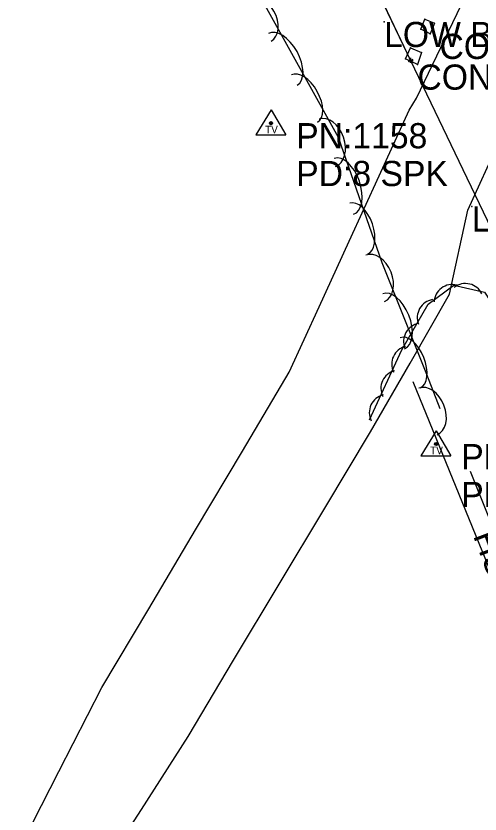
# Model space of a CAD drawing. Extents: x 954793 to 988390, y 1867850 to 1924428.
# Drawn here: x 955030.3 to 955122.4, y 1923720.1 to 1923878.5 of the extents above; entities that cross this region are included whole.
import ezdxf

# ---------------------------------------------------------------- set-up
doc = ezdxf.new("R2010")
doc.units = 0
for name, color, linetype in [('S_BRIDGE', 7, 'Continuous'), ('S_DITCHLINE', 7, 'Continuous'), ('S_MISC_STRUCTURES', 7, 'Continuous'), ('S_MISC_STRUCTURES_ANNOT', 7, 'Continuous'), ('S_MSC_PT_SYM', 7, 'Continuous'), ('S_SECONDARY_CTL', 7, 'Continuous'), ('S_SECONDARY_CTL_ANNOT', 7, 'Continuous'), ('S_STR_PT_SYM', 7, 'Continuous'), ('S_STREAM', 7, 'Continuous'), ('S_SURVEY_TEXT_ANNOT', 7, 'Continuous'), ('S_TREE', 7, 'Continuous'), ('S_TREE_ANNOT', 7, 'Continuous')]:
    doc.layers.add(name, color=color, linetype=linetype)

msp = doc.modelspace()

# ---------------------------------------------------------------- linework, layer by layer
at = {"layer": 'S_BRIDGE'}
for p, q in [((955092.75, 1923902.86), (955108.64, 1923869.65)), ((955108.64, 1923869.65), (955123.83, 1923837.94))]:
    msp.add_line(p, q, dxfattribs=at)
msp.add_lwpolyline([(955140.04, 1923804.04), (955147.19, 1923819.99), (955154.39, 1923838.31), (955139.18, 1923870.24), (955124.22, 1923901.75), (955107.65, 1923936.37), (955100.03, 1923919.41), (955092.75, 1923902.86), (955108.64, 1923869.65), (955123.83, 1923837.94), (955140.04, 1923804.04)], dxfattribs=at)
msp.add_lwpolyline([(955140.04, 1923804.04), (955147.19, 1923819.99), (955154.39, 1923838.31), (955139.18, 1923870.24), (955124.22, 1923901.75), (955107.65, 1923936.37), (955100.03, 1923919.41), (955092.75, 1923902.86), (955108.64, 1923869.65), (955123.83, 1923837.94), (955140.04, 1923804.04)], dxfattribs=at)
at = {"layer": 'S_DITCHLINE'}
msp.add_lwpolyline([(955234.35, 1923545.68), (955223.65, 1923566.83), (955212.95, 1923587.97), (955202.26, 1923609.11), (955191.56, 1923630.26), (955181.74, 1923649.91), (955171.91, 1923669.57), (955162.09, 1923689.22), (955152.27, 1923708.88), (955144.33, 1923728.67), (955136.39, 1923748.47), (955128.45, 1923768.26), (955120.51, 1923788.05)], dxfattribs=at)
at = {"layer": 'S_MISC_STRUCTURES'}
for p, q in [((955110.66, 1923875.83), (955111.46, 1923877.81)), ((955111.46, 1923877.81), (955113.34, 1923877.01)), ((955112.51, 1923874.93), (955110.66, 1923875.83)), ((955113.34, 1923877.01), (955112.51, 1923874.93)), ((955107.62, 1923869.95), (955108.63, 1923872.17)), ((955108.63, 1923872.17), (955110.77, 1923871.24)), ((955110.77, 1923871.24), (955109.99, 1923868.84)), ((955109.99, 1923868.84), (955107.62, 1923869.95))]:
    msp.add_line(p, q, dxfattribs=at)
for points in [[(955112.51, 1923874.93), (955110.66, 1923875.83), (955111.46, 1923877.81), (955113.34, 1923877.01), (955112.51, 1923874.93)], [(955112.51, 1923874.93), (955110.66, 1923875.83), (955111.46, 1923877.81), (955113.34, 1923877.01), (955112.51, 1923874.93)], [(955109.99, 1923868.84), (955107.62, 1923869.95), (955108.63, 1923872.17), (955110.77, 1923871.24), (955109.99, 1923868.84)], [(955109.99, 1923868.84), (955107.62, 1923869.95), (955108.63, 1923872.17), (955110.77, 1923871.24), (955109.99, 1923868.84)]]:
    msp.add_lwpolyline(points, dxfattribs=at)
at = {"layer": 'S_MSC_PT_SYM'}
for points in [[(955103.37, 1923877.3), (955103.37, 1923877.35), (955103.37, 1923877.3), (955103.32, 1923877.3), (955103.37, 1923877.3), (955103.37, 1923877.25), (955103.37, 1923877.3), (955103.42, 1923877.3)], [(955103.37, 1923877.3), (955103.37, 1923877.35), (955103.37, 1923877.3), (955103.32, 1923877.3), (955103.37, 1923877.3), (955103.37, 1923877.25), (955103.37, 1923877.3), (955103.42, 1923877.3)], [(955111.46, 1923877.81), (955111.47, 1923877.86), (955111.46, 1923877.81), (955111.41, 1923877.83), (955111.46, 1923877.81), (955111.44, 1923877.77), (955111.46, 1923877.81), (955111.5, 1923877.79)], [(955111.46, 1923877.81), (955111.46, 1923877.86), (955111.46, 1923877.81), (955111.41, 1923877.81), (955111.46, 1923877.81), (955111.46, 1923877.76), (955111.46, 1923877.81), (955111.51, 1923877.81)], [(955111.46, 1923877.81), (955111.47, 1923877.86), (955111.46, 1923877.81), (955111.41, 1923877.83), (955111.46, 1923877.81), (955111.44, 1923877.77), (955111.46, 1923877.81), (955111.5, 1923877.79)], [(955111.46, 1923877.81), (955111.46, 1923877.86), (955111.46, 1923877.81), (955111.41, 1923877.81), (955111.46, 1923877.81), (955111.46, 1923877.76), (955111.46, 1923877.81), (955111.51, 1923877.81)], [(955110.66, 1923875.83), (955110.61, 1923875.85), (955110.66, 1923875.83), (955110.64, 1923875.79), (955110.66, 1923875.83), (955110.71, 1923875.81), (955110.66, 1923875.83), (955110.68, 1923875.88)], [(955110.66, 1923875.83), (955110.66, 1923875.88), (955110.66, 1923875.83), (955110.61, 1923875.83), (955110.66, 1923875.83), (955110.66, 1923875.78), (955110.66, 1923875.83), (955110.71, 1923875.83)], [(955110.66, 1923875.83), (955110.61, 1923875.85), (955110.66, 1923875.83), (955110.64, 1923875.79), (955110.66, 1923875.83), (955110.71, 1923875.81), (955110.66, 1923875.83), (955110.68, 1923875.88)], [(955110.66, 1923875.83), (955110.66, 1923875.88), (955110.66, 1923875.83), (955110.61, 1923875.83), (955110.66, 1923875.83), (955110.66, 1923875.78), (955110.66, 1923875.83), (955110.71, 1923875.83)], [(955113.34, 1923877.01), (955113.34, 1923877.06), (955113.34, 1923877.01), (955113.29, 1923877.01), (955113.34, 1923877.01), (955113.34, 1923876.96), (955113.34, 1923877.01), (955113.39, 1923877.01)], [(955113.34, 1923877.01), (955113.38, 1923876.99), (955113.34, 1923877.01), (955113.36, 1923877.06), (955113.34, 1923877.01), (955113.29, 1923877.03), (955113.34, 1923877.01), (955113.32, 1923876.96)], [(955113.34, 1923877.01), (955113.34, 1923877.06), (955113.34, 1923877.01), (955113.29, 1923877.01), (955113.34, 1923877.01), (955113.34, 1923876.96), (955113.34, 1923877.01), (955113.39, 1923877.01)], [(955113.34, 1923877.01), (955113.38, 1923876.99), (955113.34, 1923877.01), (955113.36, 1923877.06), (955113.34, 1923877.01), (955113.29, 1923877.03), (955113.34, 1923877.01), (955113.32, 1923876.96)], [(955112.51, 1923874.93), (955112.51, 1923874.98), (955112.51, 1923874.93), (955112.46, 1923874.93), (955112.51, 1923874.93), (955112.51, 1923874.88), (955112.51, 1923874.93), (955112.56, 1923874.93)], [(955112.51, 1923874.93), (955112.55, 1923874.91), (955112.51, 1923874.93), (955112.53, 1923874.98), (955112.51, 1923874.93), (955112.46, 1923874.95), (955112.51, 1923874.93), (955112.49, 1923874.88)], [(955112.51, 1923874.93), (955112.51, 1923874.98), (955112.51, 1923874.93), (955112.46, 1923874.93), (955112.51, 1923874.93), (955112.51, 1923874.88), (955112.51, 1923874.93), (955112.56, 1923874.93)], [(955112.51, 1923874.93), (955112.55, 1923874.91), (955112.51, 1923874.93), (955112.53, 1923874.98), (955112.51, 1923874.93), (955112.46, 1923874.95), (955112.51, 1923874.93), (955112.49, 1923874.88)], [(955112.51, 1923874.93), (955112.49, 1923874.88), (955112.51, 1923874.93), (955112.55, 1923874.91), (955112.51, 1923874.93), (955112.53, 1923874.97), (955112.51, 1923874.93), (955112.46, 1923874.95)], [(955112.51, 1923874.93), (955112.49, 1923874.88), (955112.51, 1923874.93), (955112.55, 1923874.91), (955112.51, 1923874.93), (955112.53, 1923874.97), (955112.51, 1923874.93), (955112.46, 1923874.95)], [(955108.63, 1923872.17), (955108.63, 1923872.22), (955108.63, 1923872.17), (955108.58, 1923872.17), (955108.63, 1923872.17), (955108.63, 1923872.12), (955108.63, 1923872.17), (955108.68, 1923872.17)], [(955108.63, 1923872.17), (955108.63, 1923872.22), (955108.63, 1923872.17), (955108.58, 1923872.17), (955108.63, 1923872.17), (955108.63, 1923872.12), (955108.63, 1923872.17), (955108.68, 1923872.17)], [(955108.63, 1923872.17), (955108.65, 1923872.21), (955108.63, 1923872.17), (955108.58, 1923872.19), (955108.63, 1923872.17), (955108.61, 1923872.12), (955108.63, 1923872.17), (955108.67, 1923872.15)], [(955108.63, 1923872.17), (955108.65, 1923872.21), (955108.63, 1923872.17), (955108.58, 1923872.19), (955108.63, 1923872.17), (955108.61, 1923872.12), (955108.63, 1923872.17), (955108.67, 1923872.15)], [(955110.77, 1923871.24), (955110.77, 1923871.29), (955110.77, 1923871.24), (955110.72, 1923871.24), (955110.77, 1923871.24), (955110.77, 1923871.19), (955110.77, 1923871.24), (955110.82, 1923871.24)], [(955110.77, 1923871.24), (955110.81, 1923871.22), (955110.77, 1923871.24), (955110.78, 1923871.29), (955110.77, 1923871.24), (955110.72, 1923871.25), (955110.77, 1923871.24), (955110.75, 1923871.19)], [(955110.77, 1923871.24), (955110.77, 1923871.29), (955110.77, 1923871.24), (955110.72, 1923871.24), (955110.77, 1923871.24), (955110.77, 1923871.19), (955110.77, 1923871.24), (955110.82, 1923871.24)], [(955110.77, 1923871.24), (955110.81, 1923871.22), (955110.77, 1923871.24), (955110.78, 1923871.29), (955110.77, 1923871.24), (955110.72, 1923871.25), (955110.77, 1923871.24), (955110.75, 1923871.19)], [(955107.62, 1923869.95), (955107.62, 1923870), (955107.62, 1923869.95), (955107.57, 1923869.95), (955107.62, 1923869.95), (955107.62, 1923869.9), (955107.62, 1923869.95), (955107.67, 1923869.95)], [(955107.62, 1923869.95), (955107.62, 1923870), (955107.62, 1923869.95), (955107.57, 1923869.95), (955107.62, 1923869.95), (955107.62, 1923869.9), (955107.62, 1923869.95), (955107.67, 1923869.95)], [(955107.62, 1923869.95), (955107.58, 1923869.97), (955107.62, 1923869.95), (955107.6, 1923869.9), (955107.62, 1923869.95), (955107.67, 1923869.93), (955107.62, 1923869.95), (955107.64, 1923869.99)], [(955107.62, 1923869.95), (955107.58, 1923869.97), (955107.62, 1923869.95), (955107.6, 1923869.9), (955107.62, 1923869.95), (955107.67, 1923869.93), (955107.62, 1923869.95), (955107.64, 1923869.99)], [(955109.99, 1923868.84), (955109.99, 1923868.89), (955109.99, 1923868.84), (955109.94, 1923868.84), (955109.99, 1923868.84), (955109.99, 1923868.79), (955109.99, 1923868.84), (955110.04, 1923868.84)], [(955109.99, 1923868.84), (955109.99, 1923868.89), (955109.99, 1923868.84), (955109.94, 1923868.84), (955109.99, 1923868.84), (955109.99, 1923868.79), (955109.99, 1923868.84), (955110.04, 1923868.84)], [(955109.99, 1923868.84), (955109.96, 1923868.79), (955109.99, 1923868.84), (955110.03, 1923868.81), (955109.99, 1923868.84), (955110.01, 1923868.88), (955109.99, 1923868.84), (955109.94, 1923868.86)], [(955109.99, 1923868.84), (955110.03, 1923868.82), (955109.99, 1923868.84), (955110, 1923868.88), (955109.99, 1923868.84), (955109.94, 1923868.85), (955109.99, 1923868.84), (955109.97, 1923868.79)], [(955109.99, 1923868.84), (955109.96, 1923868.79), (955109.99, 1923868.84), (955110.03, 1923868.81), (955109.99, 1923868.84), (955110.01, 1923868.88), (955109.99, 1923868.84), (955109.94, 1923868.86)], [(955109.99, 1923868.84), (955110.03, 1923868.82), (955109.99, 1923868.84), (955110, 1923868.88), (955109.99, 1923868.84), (955109.94, 1923868.85), (955109.99, 1923868.84), (955109.97, 1923868.79)], [(955120.79, 1923840.68), (955120.79, 1923840.73), (955120.79, 1923840.68), (955120.74, 1923840.68), (955120.79, 1923840.68), (955120.79, 1923840.63), (955120.79, 1923840.68), (955120.84, 1923840.68)], [(955120.79, 1923840.68), (955120.79, 1923840.73), (955120.79, 1923840.68), (955120.74, 1923840.68), (955120.79, 1923840.68), (955120.79, 1923840.63), (955120.79, 1923840.68), (955120.84, 1923840.68)]]:
    msp.add_lwpolyline(points, close=True, dxfattribs=at)
for points in [[(955103.37, 1923877.3), (955103.37, 1923877.35), (955103.37, 1923877.3), (955103.32, 1923877.3), (955103.37, 1923877.3), (955103.37, 1923877.25), (955103.37, 1923877.3), (955103.42, 1923877.3)], [(955111.46, 1923877.81), (955111.46, 1923877.86), (955111.46, 1923877.81), (955111.41, 1923877.81), (955111.46, 1923877.81), (955111.46, 1923877.76), (955111.46, 1923877.81), (955111.51, 1923877.81)], [(955110.66, 1923875.83), (955110.66, 1923875.88), (955110.66, 1923875.83), (955110.61, 1923875.83), (955110.66, 1923875.83), (955110.66, 1923875.78), (955110.66, 1923875.83), (955110.71, 1923875.83)], [(955113.34, 1923877.01), (955113.34, 1923877.06), (955113.34, 1923877.01), (955113.29, 1923877.01), (955113.34, 1923877.01), (955113.34, 1923876.96), (955113.34, 1923877.01), (955113.39, 1923877.01)], [(955112.51, 1923874.93), (955112.51, 1923874.98), (955112.51, 1923874.93), (955112.46, 1923874.93), (955112.51, 1923874.93), (955112.51, 1923874.88), (955112.51, 1923874.93), (955112.56, 1923874.93)], [(955108.63, 1923872.17), (955108.63, 1923872.22), (955108.63, 1923872.17), (955108.58, 1923872.17), (955108.63, 1923872.17), (955108.63, 1923872.12), (955108.63, 1923872.17), (955108.68, 1923872.17)], [(955110.77, 1923871.24), (955110.77, 1923871.29), (955110.77, 1923871.24), (955110.72, 1923871.24), (955110.77, 1923871.24), (955110.77, 1923871.19), (955110.77, 1923871.24), (955110.82, 1923871.24)], [(955107.62, 1923869.95), (955107.62, 1923870), (955107.62, 1923869.95), (955107.57, 1923869.95), (955107.62, 1923869.95), (955107.62, 1923869.9), (955107.62, 1923869.95), (955107.67, 1923869.95)], [(955109.99, 1923868.84), (955109.99, 1923868.89), (955109.99, 1923868.84), (955109.94, 1923868.84), (955109.99, 1923868.84), (955109.99, 1923868.79), (955109.99, 1923868.84), (955110.04, 1923868.84)], [(955120.79, 1923840.68), (955120.79, 1923840.73), (955120.79, 1923840.68), (955120.74, 1923840.68), (955120.79, 1923840.68), (955120.79, 1923840.63), (955120.79, 1923840.68), (955120.84, 1923840.68)]]:
    msp.add_lwpolyline(points, dxfattribs=at)
at = {"layer": 'S_SECONDARY_CTL'}
for p, q in [((955080.93, 1923859.81), (955077.92, 1923854.86)), ((955080.93, 1923859.81), (955083.88, 1923854.86)), ((955077.92, 1923854.86), (955083.88, 1923854.86)), ((955113.68, 1923796.11), (955110.67, 1923791.15)), ((955113.68, 1923796.11), (955116.63, 1923791.15)), ((955110.67, 1923791.15), (955116.63, 1923791.15))]:
    msp.add_line(p, q, dxfattribs=at)
for centre, radius in [((955080.93, 1923857.2), 0.311), ((955080.93, 1923857.2), 0.183), ((955080.93, 1923857.2), 0.103), ((955113.68, 1923793.5), 0.311), ((955113.68, 1923793.5), 0.183), ((955113.68, 1923793.5), 0.103)]:
    msp.add_circle(centre, radius, dxfattribs=at)
at = {"layer": 'S_STR_PT_SYM'}
for points in [[(955108.64, 1923869.65), (955108.64, 1923870.15), (955108.64, 1923869.65), (955108.14, 1923869.65), (955108.64, 1923869.65), (955108.64, 1923869.15), (955108.64, 1923869.65), (955109.14, 1923869.65)], [(955108.64, 1923869.65), (955108.64, 1923870.15), (955108.64, 1923869.65), (955108.14, 1923869.65), (955108.64, 1923869.65), (955108.64, 1923869.15), (955108.64, 1923869.65), (955109.14, 1923869.65)], [(955108.64, 1923869.65), (955109.09, 1923869.86), (955108.64, 1923869.65), (955108.42, 1923870.1), (955108.64, 1923869.65), (955108.19, 1923869.43), (955108.64, 1923869.65), (955108.86, 1923869.2)], [(955108.64, 1923869.65), (955109.09, 1923869.86), (955108.64, 1923869.65), (955108.42, 1923870.1), (955108.64, 1923869.65), (955108.19, 1923869.43), (955108.64, 1923869.65), (955108.86, 1923869.2)]]:
    msp.add_lwpolyline(points, close=True, dxfattribs=at)
msp.add_lwpolyline([(955108.64, 1923869.65), (955108.64, 1923870.15), (955108.64, 1923869.65), (955108.14, 1923869.65), (955108.64, 1923869.65), (955108.64, 1923869.15), (955108.64, 1923869.65), (955109.14, 1923869.65)], dxfattribs=at)
at = {"layer": 'S_STREAM'}
for points in [[(955030.32, 1923711.77), (955038.84, 1923728.48), (955047.36, 1923745.2), (955056.66, 1923760.83), (955065.95, 1923776.47), (955075.25, 1923792.1), (955084.54, 1923807.74), (955090.49, 1923820.75), (955096.44, 1923833.76), (955102.39, 1923846.77), (955108.34, 1923859.77), (955109.8, 1923862.15), (955120.26, 1923884.01)], [(955045.92, 1923706.52), (955055.2, 1923721), (955064.48, 1923735.47), (955073.52, 1923750.58), (955082.57, 1923765.69), (955091.61, 1923780.8), (955100.66, 1923795.9), (955108.52, 1923809.56), (955116.38, 1923823.23), (955119.98, 1923839.94), (955126.28, 1923853.69), (955132.58, 1923867.44), (955138.88, 1923881.18)]]:
    msp.add_lwpolyline(points, dxfattribs=at)
at = {"layer": 'S_TREE'}
for points in [[(955079.73, 1923880.59), (955094.27, 1923854.39), (955102.89, 1923829.54), (955111.76, 1923807.35), (955114.43, 1923800.53)], [(955100.47, 1923798.28), (955106.9, 1923812.21), (955112.11, 1923821.3), (955117.24, 1923825.06), (955123.31, 1923823.63), (955129.05, 1923814.85), (955129.39, 1923794.93), (955135.76, 1923769.76), (955142.04, 1923750.21), (955146.51, 1923735.66), (955149.63, 1923725.6), (955157.44, 1923699.73), (955167.55, 1923675.9), (955169, 1923671.52), (955181.62, 1923645.91), (955194.6, 1923617.62), (955203.02, 1923598.22), (955205.98, 1923592.28), (955220.29, 1923560.5), (955231.38, 1923534.22), (955238.7, 1923516.32), (955241.2, 1923512.92), (955255.68, 1923489.78)], [(955109.1, 1923805.93), (955125.41, 1923765.87), (955141.62, 1923726.09), (955160.83, 1923690.65), (955166.84, 1923678.06), (955191.68, 1923615.62), (955213.79, 1923569.89), (955228.41, 1923538.8), (955233.3, 1923529.28), (955252.82, 1923489.03)]]:
    msp.add_lwpolyline(points, dxfattribs=at)
for centre, start, end in [((955116.92, 1923821.53), 75.4706, 177.0675), ((955119.52, 1923821.72), 25.8817, 127.4786), ((955113.58, 1923818.58), 99.4031, 201), ((955110.87, 1923813.86), 99.4031, 201), ((955108.52, 1923809.37), 104.3944, 205.9913), ((955106.37, 1923804.54), 104.3944, 205.9913), ((955104.07, 1923799.73), 104.3944, 205.9913)]:
    msp.add_arc(centre, 3.64, start, end, dxfattribs=at)
for centre, major_axis, ratio in [((955078.55, 1923877.81), (-2.4, 4.33), 0.685311), ((955083.27, 1923869.84), (-2.85, 5.13), 0.55008), ((955087.58, 1923862.08), (-2.59, 4.68), 0.540699), ((955092.13, 1923853.3), (-1.62, 4.68), 0.685311), ((955095.41, 1923844.64), (-1.92, 5.54), 0.55008), ((955098.32, 1923836.26), (-1.75, 5.05), 0.540699), ((955101.59, 1923826.38), (-1.84, 4.6), 0.685311), ((955105.27, 1923817.88), (-2.18, 5.45), 0.55008), ((955108.56, 1923809.64), (-1.98, 4.96), 0.540699), ((955112.09, 1923799.97), (-1.81, 4.61), 0.685311)]:
    msp.add_ellipse(centre, major_axis=major_axis, ratio=ratio, start_param=3.141593, end_param=6.283185, dxfattribs=at)

# ---------------------------------------------------------------- texts
at = {"layer": 'S_MISC_STRUCTURES_ANNOT'}
for s, p in [(' CONC BR COLUMN 2.0X2.0', (955112.51, 1923869.93)), ('CONC BR COLUMN 2.3X2.3', (955109.99, 1923863.84))]:
    msp.add_text(s, height=5, dxfattribs=at).set_placement(p)
at = {"layer": 'S_SECONDARY_CTL'}
for p in [(955079.73, 1923855.19), (955112.48, 1923791.49)]:
    msp.add_text('TV', height=1.5, rotation=360, dxfattribs=at).set_placement(p)
at = {"layer": 'S_SECONDARY_CTL_ANNOT'}
for s, p in [('PN:1158', (955085.93, 1923852.2)), ('PD:8 SPK', (955085.93, 1923844.7)), ('PN:1157', (955118.68, 1923788.5)), ('PD:8 SPK', (955118.68, 1923781))]:
    msp.add_text(s, height=5, dxfattribs=at).set_placement(p)
at = {"layer": 'S_SURVEY_TEXT_ANNOT'}
for p in [(955103.37, 1923872.3), (955120.79, 1923835.68)]:
    msp.add_text('LOW BR CONC', height=5, dxfattribs=at).set_placement(p)
at = {"layer": 'S_TREE_ANNOT'}
msp.add_text('BRUSH', height=5, rotation=110.6373, dxfattribs=at).set_placement((955133.91, 1923755.18))

doc.saveas('drawing.dxf')
